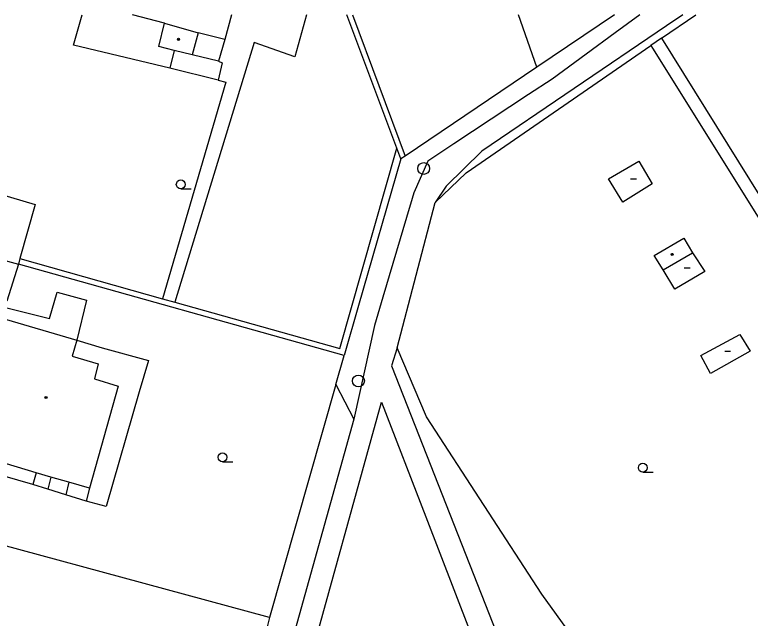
# Model space of a CAD drawing. Extents: x -600391 to -599491, y -1160176 to -1159402.
# Drawn here: x -599857 to -599795.1, y -1159452.6 to -1159401.8 of the extents above; entities that cross this region are included whole.
import ezdxf

# ---------------------------------------------------------------- set-up
doc = ezdxf.new("R2010")
doc.units = 0
for name, color, linetype in [('Level 11', 7, 'Continuous'), ('Level 27', 7, 'Continuous'), ('Level 36', 7, 'Continuous'), ('Level 39', 7, 'Continuous'), ('Level 5', 7, 'Continuous'), ('Level 7', 7, 'Continuous'), ('Level 8', 7, 'Continuous')]:
    doc.layers.add(name, color=color, linetype=linetype)

msp = doc.modelspace()

# ---------------------------------------------------------------- linework, layer by layer
at = {"layer": 'Level 11'}
for p, q in [((-599852.07, -1159404.33), (-599851.344, -1159401.769)), ((-599828.596, -1159401.769), (-599824.16, -1159413.66))]:
    msp.add_line(p, q, dxfattribs=at)
for points in [[(-599832.468, -1159401.769), (-599833.43, -1159405.31), (-599836.87, -1159404.12), (-599843.55, -1159425.96)], [(-599804.396, -1159401.769), (-599806.48, -1159403.3), (-599808.93, -1159405.09), (-599811.79, -1159407.18), (-599813.78, -1159408.49), (-599820.05, -1159412.64), (-599822.24, -1159414.09), (-599823.42, -1159416.75), (-599823.57, -1159417.24), (-599824.04, -1159418.84), (-599826.03, -1159425.53), (-599826.74, -1159427.93), (-599828.47, -1159435.81)], [(-599804.396, -1159401.769), (-599806.48, -1159403.3), (-599808.93, -1159405.09), (-599811.79, -1159407.18), (-599813.78, -1159408.49), (-599820.05, -1159412.64), (-599822.24, -1159414.09), (-599823.42, -1159416.75), (-599823.57, -1159417.24), (-599824.04, -1159418.84), (-599826.03, -1159425.53), (-599826.74, -1159427.93), (-599828.47, -1159435.81)], [(-599800.78, -1159401.769), (-599802.16, -1159402.71), (-599817.7, -1159413.24), (-599820.72, -1159416.2), (-599821.62, -1159417.56)], [(-599800.78, -1159401.769), (-599802.16, -1159402.71), (-599817.7, -1159413.24), (-599820.72, -1159416.2), (-599821.62, -1159417.56)], [(-599843.96, -1159406.27), (-599852.07, -1159404.33)], [(-599839.33, -1159403.86), (-599839.87, -1159405.69)], [(-599802.58, -1159403.74), (-599785, -1159431.98)], [(-599843.61, -1159404.78), (-599843.96, -1159406.27)], [(-599803.49, -1159404.36), (-599745.92, -1159496.45)], [(-599839.87, -1159405.69), (-599842.07, -1159405.15)], [(-599839.55, -1159405.81), (-599839.89, -1159407.29)], [(-599839.87, -1159405.69), (-599839.55, -1159405.81)], [(-599839.89, -1159407.29), (-599843.96, -1159406.27)], [(-599839.89, -1159407.29), (-599839.24, -1159407.45), (-599844.59, -1159425.67)], [(-599857.91, -1159426.37), (-599854.09, -1159427.33), (-599853.45, -1159425.11), (-599850.96, -1159425.8), (-599851.78, -1159429.17)], [(-599851.78, -1159429.17), (-599849.65, -1159429.8), (-599845.77, -1159430.88)], [(-599824.82, -1159429.8), (-599825.32, -1159431.32), (-599814.82, -1159457.98), (-599809.38, -1159465.84)], [(-599845.77, -1159430.88), (-599846.54, -1159433.51), (-599849.31, -1159443.15), (-599850.99, -1159442.71)], [(-599829.98, -1159432.89), (-599828.47, -1159435.81)], [(-599829.98, -1159432.89), (-599828.47, -1159435.81)], [(-599826.15, -1159434.38), (-599822.42, -1159444.02), (-599817.56, -1159456.63), (-599817.25, -1159458.16), (-599817.21, -1159459.31), (-599817.29, -1159460.17), (-599817.43, -1159460.65), (-599817.69, -1159460.97), (-599818.12, -1159461.39), (-599826.21, -1159465.35), (-599830.2, -1159467.38), (-599832.5, -1159468.45), (-599832.89, -1159468.55), (-599833.32, -1159468.57), (-599833.91, -1159468.5), (-599834.5, -1159468.36), (-599834.96, -1159468.06), (-599835.03, -1159468.02), (-599835.14, -1159467.6), (-599835.15, -1159467.56), (-599835.17, -1159467.18), (-599835.09, -1159466.67)], [(-599835.09, -1159466.67), (-599832.69, -1159457.99), (-599826.15, -1159434.38)], [(-599828.47, -1159435.81), (-599837.19, -1159467.07)], [(-599855.5, -1159441.3), (-599861.45, -1159439.58), (-599861.15, -1159438.52)], [(-599855.22, -1159440.31), (-599855.5, -1159441.3)], [(-599853.97, -1159440.68), (-599854.23, -1159441.7)], [(-599854.23, -1159441.7), (-599855.5, -1159441.3)], [(-599852.45, -1159441.11), (-599852.72, -1159442.18)], [(-599852.72, -1159442.18), (-599854.23, -1159441.7)], [(-599850.72, -1159441.61), (-599850.99, -1159442.71)], [(-599850.99, -1159442.71), (-599852.72, -1159442.18)]]:
    msp.add_lwpolyline(points, dxfattribs=at)
at = {"layer": 'Level 27'}
for centre in [(-599822.6, -1159414.71), (-599828.09, -1159432.59)]:
    msp.add_circle(centre, 0.5, dxfattribs=at)
at = {"layer": 'Level 36'}
for p, q in [((-599843.04, -1159416.425), (-599842.165, -1159416.425)), ((-599839.53, -1159439.385), (-599838.655, -1159439.385)), ((-599804.16, -1159440.265), (-599803.285, -1159440.265))]:
    msp.add_line(p, q, dxfattribs=at)
for centre in [(-599843.04, -1159416.05), (-599839.53, -1159439.01), (-599804.16, -1159439.89)]:
    msp.add_circle(centre, 0.375, dxfattribs=at)
at = {"layer": 'Level 39'}
for p, q in [((-599805.19, -1159415.57), (-599804.69, -1159415.57)), ((-599800.68, -1159423.07), (-599800.18, -1159423.07)), ((-599797.27, -1159430.09), (-599796.77, -1159430.09))]:
    msp.add_line(p, q, dxfattribs=at)
for centre, radius in [((-599843.23, -1159403.84), 0.09), ((-599843.23, -1159403.84), 0.0398), ((-599801.69, -1159421.94), 0.09), ((-599801.69, -1159421.94), 0.0398), ((-599854.38, -1159433.98), 0.09), ((-599854.38, -1159433.98), 0.0398)]:
    msp.add_circle(centre, radius, dxfattribs=at)
at = {"layer": 'Level 5'}
for p, q in [((-599844.4, -1159402.48), (-599847.105, -1159401.769)), ((-599838.771, -1159401.769), (-599839.33, -1159403.86))]:
    msp.add_line(p, q, dxfattribs=at)
for points in [[(-599844.9, -1159404.43), (-599844.4, -1159402.48)], [(-599844.4, -1159402.48), (-599841.57, -1159403.28)], [(-599841.57, -1159403.28), (-599842.07, -1159405.15)], [(-599839.33, -1159403.86), (-599841.57, -1159403.28)], [(-599843.61, -1159404.78), (-599844.9, -1159404.43)], [(-599842.07, -1159405.15), (-599843.61, -1159404.78)], [(-599807.05, -1159415.59), (-599804.5, -1159414.08)], [(-599804.5, -1159414.08), (-599803.36, -1159416)], [(-599805.85, -1159417.53), (-599807.05, -1159415.59)], [(-599803.36, -1159416), (-599805.85, -1159417.53)], [(-599860.78, -1159416.1), (-599855.29, -1159417.74)], [(-599855.29, -1159417.74), (-599856.59, -1159422.29)], [(-599803.19, -1159422.02), (-599800.71, -1159420.56)], [(-599800.71, -1159420.56), (-599799.98, -1159421.8)], [(-599861.97, -1159421.32), (-599856.7, -1159422.75)], [(-599802.45, -1159423.25), (-599803.19, -1159422.02)], [(-599802.45, -1159423.25), (-599799.98, -1159421.8)], [(-599799.98, -1159421.8), (-599798.94, -1159423.37)], [(-599856.7, -1159422.75), (-599857.69, -1159425.87)], [(-599856.59, -1159422.29), (-599856.7, -1159422.75)], [(-599801.47, -1159424.87), (-599802.45, -1159423.25)], [(-599798.94, -1159423.37), (-599801.47, -1159424.87)], [(-599858.17, -1159427.28), (-599851.78, -1159429.17)], [(-599799.27, -1159430.45), (-599795.99, -1159428.68)], [(-599795.99, -1159428.68), (-599795.13, -1159430.09)], [(-599851.78, -1159429.17), (-599852.17, -1159430.49)], [(-599795.13, -1159430.09), (-599798.46, -1159431.95)], [(-599852.17, -1159430.49), (-599849.98, -1159431.14)], [(-599798.46, -1159431.95), (-599799.27, -1159430.45)], [(-599849.98, -1159431.14), (-599850.31, -1159432.42)], [(-599850.31, -1159432.42), (-599848.3, -1159433.04)], [(-599848.3, -1159433.04), (-599850.72, -1159441.61)], [(-599855.22, -1159440.31), (-599861.15, -1159438.52)], [(-599853.97, -1159440.68), (-599855.22, -1159440.31)], [(-599852.45, -1159441.11), (-599853.97, -1159440.68)], [(-599850.72, -1159441.61), (-599852.45, -1159441.11)]]:
    msp.add_lwpolyline(points, dxfattribs=at)
at = {"layer": 'Level 7'}
for p, q in [((-599824.85, -1159412.99), (-599829.054, -1159401.769)), ((-599813.07, -1159406.19), (-599814.62, -1159401.769)), ((-599813.07, -1159406.19), (-599814.62, -1159401.769)), ((-599806.529, -1159401.769), (-599813.07, -1159406.19)), ((-599806.529, -1159401.769), (-599813.07, -1159406.19)), ((-599802.58, -1159403.74), (-599799.693, -1159401.769))]:
    msp.add_line(p, q, dxfattribs=at)
for points in [[(-599821.62, -1159417.56), (-599819.03, -1159415.07), (-599803.49, -1159404.36)], [(-599813.07, -1159406.19), (-599824.16, -1159413.66)], [(-599813.07, -1159406.19), (-599824.16, -1159413.66)], [(-599856.59, -1159422.29), (-599844.59, -1159425.67), (-599843.55, -1159425.96), (-599829.65, -1159429.87), (-599824.85, -1159412.99)], [(-599824.53, -1159413.91), (-599824.85, -1159412.99)], [(-599824.53, -1159413.91), (-599828.08, -1159426.23), (-599829.3, -1159430.46)], [(-599824.53, -1159413.91), (-599828.08, -1159426.23), (-599829.3, -1159430.46)], [(-599824.16, -1159413.66), (-599824.53, -1159413.91)], [(-599824.82, -1159429.8), (-599821.62, -1159417.56)], [(-599829.3, -1159430.46), (-599856.7, -1159422.75)], [(-599829.3, -1159430.46), (-599856.7, -1159422.75)], [(-599812.65, -1159450.54), (-599822.36, -1159435.61), (-599824.82, -1159429.8)], [(-599829.98, -1159432.89), (-599829.3, -1159430.46)], [(-599829.98, -1159432.89), (-599829.3, -1159430.46)], [(-599829.98, -1159432.89), (-599835.57, -1159452.5)], [(-599829.98, -1159432.89), (-599835.57, -1159452.5)], [(-599835.57, -1159452.5), (-599868.91, -1159443.47)], [(-599835.57, -1159452.5), (-599868.91, -1159443.47)], [(-599806.75, -1159464.81), (-599803.88, -1159462.7), (-599812.65, -1159450.54)], [(-599835.57, -1159452.5), (-599838.86, -1159465.63)], [(-599835.57, -1159452.5), (-599838.86, -1159465.63)]]:
    msp.add_lwpolyline(points, dxfattribs=at)
at = {"layer": 'Level 8'}
msp.add_lwpolyline([(-599802.58, -1159403.74), (-599803.49, -1159404.36)], dxfattribs=at)

doc.saveas('drawing.dxf')
